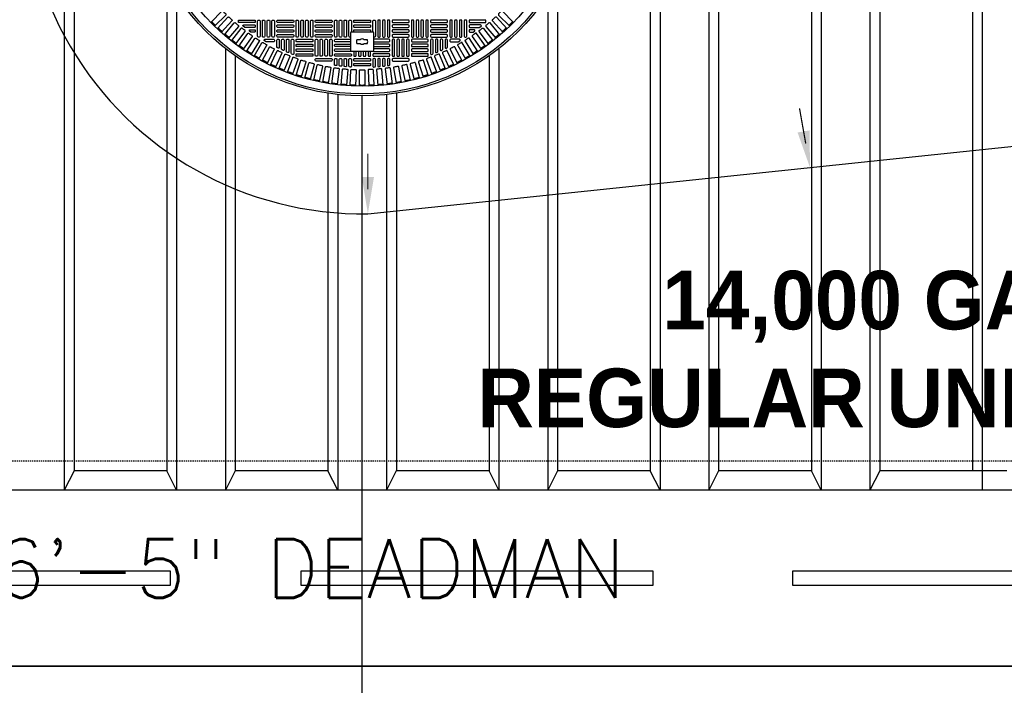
# Model space of a CAD drawing. Extents: x -169 to 7270, y -140 to 2984.
# Tile 475 of 656: x 1486 to 1587, y 1396 to 1464. Entities that reach past the tile are written whole.
import ezdxf
from ezdxf.enums import TextEntityAlignment as Align

# ---------------------------------------------------------------- set-up
doc = ezdxf.new("R2010")
doc.units = 0
doc.header["$MEASUREMENT"] = 0
doc.linetypes.add('HIDDEN3', pattern=[0.1875, 0.125, -0.0625])
doc.layers.add('FREEZE-LINES', color=8, linetype='CONTINUOUS', plot=False)
for name, color, linetype in [('PIPING-PRODUCT-REGULAR', 4, 'CONTINUOUS'), ('TANK-ANCHOR', 4, 'CONTINUOUS'), ('TANK-DESCRIPTION', 3, 'CONTINUOUS'), ('TANK-MANHOLE-COVER-40', 2, 'CONTINUOUS'), ('TANK-MANHOLE-COVER-HATCH-40', 252, 'CONTINUOUS'), ('TANK-SLOPE', 3, 'CONTINUOUS'), ('TANK-UST', 5, 'CONTINUOUS'), ('TANK-UST-RIB', 7, 'CONTINUOUS'), ('TEXT', 3, 'CONTINUOUS')]:
    doc.layers.add(name, color=color, linetype=linetype)
doc.styles.add('BOLD', font='bold', dxfattribs={"height": 7.2})
doc.styles.add('SIMPLEX', font='simplex')

msp = doc.modelspace()

# ---------------------------------------------------------------- linework, layer by layer
at = {"layer": 'FREEZE-LINES', "linetype": 'Continuous'}
msp.add_line((2220, 1398.01839), (1176, 1398.01839), dxfattribs=at)
at = {"layer": 'PIPING-PRODUCT-REGULAR'}
msp.add_line((1521.23682, 1339.65741), (1521.25, 1456.38014), dxfattribs=at)
at = {"layer": 'TANK-ANCHOR'}
for points in [[(1607.35585, 1416.01839), (1410, 1416.01839), (1410, 1398.01839), (1607.35585, 1398.01839)], [(1590, 1398.01839), (1410, 1398.01839), (1410, 1380.01839), (1590, 1380.01839)]]:
    msp.add_lwpolyline(points, close=True, dxfattribs=at)
at = {"layer": 'TANK-ANCHOR', "color": 7}
for points in [[(1465.57617, 1406.26839), (1465.57617, 1407.76839), (1501.57617, 1407.76839), (1501.57617, 1406.26839)], [(1515.01299, 1406.26839), (1515.01299, 1407.76839), (1551.01299, 1407.76839), (1551.01299, 1406.26839)], [(1565.35585, 1406.26839), (1565.35585, 1407.76839), (1601.35585, 1407.76839), (1601.35585, 1406.26839)]]:
    msp.add_lwpolyline(points, close=True, dxfattribs=at)
at = {"layer": 'TANK-MANHOLE-COVER-40', "color": 2, "linetype": 'Continuous', "flags": 128}
for points in [[(1522.33288, 1460.94829, 0.414213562), (1522.4313, 1461.04672), (1522.4313, 1462.81837, 0.414213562), (1522.33288, 1462.9168), (1520.16752, 1462.9168, 0.414213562), (1520.0691, 1462.81837), (1520.0691, 1461.04672, 0.414213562), (1520.16752, 1460.94829)], [(1520.70752, 1462.10971, 0.159100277), (1520.70752, 1461.75538), (1521.0391, 1461.75538, 0.466252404), (1521.4613, 1461.75538), (1521.79288, 1461.75538, 0.159100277), (1521.79288, 1462.10971), (1521.4613, 1462.10971, 0.466252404), (1521.0391, 1462.10971)]]:
    msp.add_lwpolyline(points, format="xyb", close=True, dxfattribs=at)
at = {"layer": 'TANK-MANHOLE-COVER-40', "color": 4, "linetype": 'Continuous'}
msp.add_circle((1521.2502, 1479.01916), 22.63902, dxfattribs=at)
at = {"layer": 'TANK-MANHOLE-COVER-40', "color": 1, "linetype": 'Continuous'}
msp.add_circle((1521.2502, 1479.01916), 22.44094, dxfattribs=at)
at = {"layer": 'TANK-MANHOLE-COVER-40', "color": 2, "linetype": 'Continuous'}
msp.add_circle((1521.2502, 1479.01916), 21.65354, dxfattribs=at)
at = {"layer": 'TANK-MANHOLE-COVER-HATCH-40', "linetype": 'Continuous'}
for points in [[(1506.99794, 1465.04419, 0.004911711), (1507.27523, 1464.7669, -0.417093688), (1507.27578, 1464.655), (1506.16154, 1463.54076), (1505.7718, 1463.9305), (1506.88604, 1465.04474, -0.417093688), (1506.99794, 1465.04419)], [(1535.50246, 1465.04419, -0.004911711), (1535.22517, 1464.7669, 0.417093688), (1535.22462, 1464.655), (1536.33886, 1463.54076), (1536.7286, 1463.9305), (1535.61436, 1465.04474, 0.417093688), (1535.50246, 1465.04419)], [(1520.0691, 1462.40499), (1520.0691, 1462.40499), (1519.97067, 1462.40499, -0.414213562), (1519.89193, 1462.48373), (1519.89193, 1462.48373), (1519.89193, 1464.05853, -0.414213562), (1519.97067, 1464.13727), (1519.97067, 1464.13727), (1520.0691, 1464.13727, -0.414213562), (1520.14784, 1464.05853), (1520.14784, 1464.05853), (1520.14784, 1462.91472)], [(1522.35256, 1462.91472), (1522.35256, 1464.05853), (1522.35256, 1464.05853, -0.414213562), (1522.4313, 1464.13727), (1522.52973, 1464.13727), (1522.52973, 1464.13727, -0.414213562), (1522.60847, 1464.05853), (1522.60847, 1462.48373), (1522.60847, 1462.48373, -0.414213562), (1522.52973, 1462.40499), (1522.4313, 1462.40499), (1522.4313, 1462.40499)], [(1508.27017, 1463.8552, 0.004911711), (1508.57058, 1463.60313, -0.417093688), (1508.58088, 1463.49171), (1507.56799, 1462.2846), (1507.14576, 1462.63889), (1508.15865, 1463.846, -0.417093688), (1508.27017, 1463.8552)], [(1508.94397, 1463.30346, 0.417093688), (1508.83295, 1463.28939), (1507.87368, 1462.03925), (1508.31097, 1461.70371), (1509.27023, 1462.95386, 0.417093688), (1509.25508, 1463.06473, -0.004911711), (1508.94397, 1463.30346)], [(1509.24592, 1463.38924, -0.168192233), (1509.19724, 1463.40609), (1509.07211, 1463.50452, -0.712046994), (1509.1208, 1463.64514), (1510.22658, 1463.64514), (1510.22658, 1463.64514, -0.414213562), (1510.30532, 1463.5664), (1510.30532, 1463.46798), (1510.30532, 1463.46798, -0.414213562), (1510.22658, 1463.38924), (1509.21866, 1463.38924)], [(1509.91202, 1462.89711, -0.157549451), (1509.86594, 1462.912), (1509.72954, 1463.01042, -0.727787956), (1509.77562, 1463.15302), (1510.22658, 1463.15302), (1510.22658, 1463.15302, -0.414213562), (1510.30532, 1463.07428), (1510.30532, 1462.97585), (1510.30532, 1462.97585, -0.414213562), (1510.22658, 1462.89711), (1509.88658, 1462.89711)], [(1520.41072, 1462.9168, -0.215250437), (1520.38406, 1462.97585), (1520.38406, 1463.07428, -0.414213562), (1520.4628, 1463.15302), (1522.0376, 1463.15302, -0.414213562), (1522.11634, 1463.07428), (1522.11634, 1462.97585, -0.215250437), (1522.08968, 1462.9168)], [(1533.25448, 1463.38924, 0.168192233), (1533.30316, 1463.40609), (1533.42828, 1463.50452, 0.712046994), (1533.3796, 1463.64514), (1532.27382, 1463.64514), (1532.27382, 1463.64514, 0.414213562), (1532.19508, 1463.5664), (1532.19508, 1463.46798), (1532.19508, 1463.46798, 0.414213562), (1532.27382, 1463.38924), (1533.28174, 1463.38924)], [(1532.58838, 1462.89711, 0.157549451), (1532.63445, 1462.912), (1532.77086, 1463.01042, 0.727787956), (1532.72478, 1463.15302), (1532.27382, 1463.15302), (1532.27382, 1463.15302, 0.414213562), (1532.19508, 1463.07428), (1532.19508, 1462.97585), (1532.19508, 1462.97585, 0.414213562), (1532.27382, 1462.89711), (1532.61382, 1462.89711)], [(1533.55643, 1463.30346, -0.417093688), (1533.66745, 1463.28939), (1534.62672, 1462.03925), (1534.18943, 1461.70371), (1533.23017, 1462.95386, -0.417093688), (1533.24532, 1463.06473, 0.004911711), (1533.55643, 1463.30346)], [(1534.23023, 1463.8552, -0.004911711), (1533.92982, 1463.60313, 0.417093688), (1533.91952, 1463.49171), (1534.93241, 1462.2846), (1535.35464, 1462.63889), (1534.34175, 1463.846, 0.417093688), (1534.23023, 1463.8552)], [(1509.64119, 1462.78162, 0.004911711), (1509.96242, 1462.55669, -0.417093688), (1509.98239, 1462.44659), (1509.07857, 1461.15579), (1508.62707, 1461.47194), (1509.53089, 1462.76273, -0.417093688), (1509.64119, 1462.78162)], [(1510.36051, 1462.2907, 0.004911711), (1510.69125, 1462.08, -0.417093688), (1510.716, 1461.97087), (1509.86934, 1460.64188), (1509.40448, 1460.93803), (1510.25114, 1462.26702, -0.417093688), (1510.36051, 1462.2907)], [(1511.45201, 1461.91286, -0.134263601), (1511.41195, 1461.92382), (1511.24544, 1462.02224, -0.763258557), (1511.28551, 1462.16877), (1512.19508, 1462.16877), (1512.19508, 1462.16877, -0.414213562), (1512.27382, 1462.09003), (1512.27382, 1461.9916), (1512.27382, 1461.9916, -0.414213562), (1512.19508, 1461.91286), (1511.43048, 1461.91286)], [(1520.0691, 1461.91286), (1518.49429, 1461.91286, -0.414213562), (1518.41555, 1461.9916), (1518.41555, 1462.09003, -0.414213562), (1518.49429, 1462.16877), (1520.0691, 1462.16877)], [(1522.4313, 1461.91286), (1524.0061, 1461.91286, 0.414213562), (1524.08485, 1461.9916), (1524.08485, 1462.09003, 0.414213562), (1524.0061, 1462.16877), (1522.4313, 1462.16877)], [(1531.04839, 1461.91286, 0.134263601), (1531.08845, 1461.92382), (1531.25496, 1462.02224, 0.763258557), (1531.21489, 1462.16877), (1530.30532, 1462.16877), (1530.30532, 1462.16877, 0.414213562), (1530.22658, 1462.09003), (1530.22658, 1461.9916), (1530.22658, 1461.9916, 0.414213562), (1530.30532, 1461.91286), (1531.06992, 1461.91286)], [(1532.13989, 1462.2907, -0.004911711), (1531.80915, 1462.08, 0.417093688), (1531.78439, 1461.97087), (1532.63106, 1460.64188), (1533.09592, 1460.93803), (1532.24926, 1462.26702, 0.417093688), (1532.13989, 1462.2907)], [(1532.85921, 1462.78162, -0.004911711), (1532.53798, 1462.55669, 0.417093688), (1532.518, 1462.44659), (1533.42183, 1461.15579), (1533.87333, 1461.47194), (1532.96951, 1462.76273, 0.417093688), (1532.85921, 1462.78162)], [(1511.10056, 1461.83162, 0.004911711), (1511.44017, 1461.63554, -0.417093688), (1511.46967, 1461.5276), (1510.68178, 1460.16294), (1510.20444, 1460.43853), (1510.99233, 1461.80319, -0.417093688), (1511.10056, 1461.83162)], [(1511.85993, 1461.40526, 0.004911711), (1512.20777, 1461.22418, -0.417093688), (1512.24195, 1461.11763), (1511.51434, 1459.7199), (1511.02543, 1459.97441), (1511.75304, 1461.37213, -0.417093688), (1511.85993, 1461.40526)], [(1512.63717, 1461.01242, 0.004911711), (1512.99259, 1460.84669, -0.417093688), (1513.03137, 1460.74173), (1512.36542, 1459.3136), (1511.86589, 1459.54654), (1512.53183, 1460.97467, -0.417093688), (1512.63717, 1461.01242)], [(1520.0691, 1461.42073), (1518.49429, 1461.42073, -0.414213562), (1518.41555, 1461.49947), (1518.41555, 1461.5979, -0.414213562), (1518.49429, 1461.67664), (1520.0691, 1461.67664)], [(1520.12892, 1460.95615, -0.219128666), (1520.0691, 1460.92861), (1518.49429, 1460.92861), (1518.49429, 1460.92861, -0.414213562), (1518.41555, 1461.00735), (1518.41555, 1461.10577), (1518.41555, 1461.10577, -0.414213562), (1518.49429, 1461.18451), (1520.0691, 1461.18451), (1520.0691, 1461.18451)], [(1522.37148, 1460.95615, 0.219128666), (1522.4313, 1460.92861), (1524.0061, 1460.92861), (1524.0061, 1460.92861, 0.414213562), (1524.08485, 1461.00735), (1524.08485, 1461.10577), (1524.08485, 1461.10577, 0.414213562), (1524.0061, 1461.18451), (1522.4313, 1461.18451), (1522.4313, 1461.18451)], [(1522.4313, 1461.42073), (1524.0061, 1461.42073, 0.414213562), (1524.08485, 1461.49947), (1524.08485, 1461.5979, 0.414213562), (1524.0061, 1461.67664), (1522.4313, 1461.67664)], [(1529.86323, 1461.01242, -0.004911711), (1529.50781, 1460.84669, 0.417093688), (1529.46902, 1460.74173), (1530.13497, 1459.3136), (1530.63451, 1459.54654), (1529.96856, 1460.97467, 0.417093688), (1529.86323, 1461.01242)], [(1530.64047, 1461.40526, -0.004911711), (1530.29263, 1461.22418, 0.417093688), (1530.25845, 1461.11763), (1530.98606, 1459.7199), (1531.47497, 1459.97441), (1530.74736, 1461.37213, 0.417093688), (1530.64047, 1461.40526)], [(1531.39984, 1461.83162, -0.004911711), (1531.06023, 1461.63554, 0.417093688), (1531.03073, 1461.5276), (1531.81862, 1460.16294), (1532.29595, 1460.43853), (1531.50807, 1461.80319, 0.417093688), (1531.39984, 1461.83162)], [(1513.43081, 1460.65387, 0.004911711), (1513.79312, 1460.5038, -0.417093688), (1513.83645, 1460.40062), (1513.23343, 1458.9448), (1512.7242, 1459.15573), (1513.32722, 1460.61155, -0.417093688), (1513.43081, 1460.65387)], [(1514.23934, 1460.33027, 0.004911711), (1514.60784, 1460.19615, -0.417093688), (1514.65563, 1460.09496), (1514.11669, 1458.61422), (1513.59875, 1458.80274), (1514.13769, 1460.28348, -0.417093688), (1514.23934, 1460.33027)], [(1515.06121, 1460.04225, 0.004911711), (1515.43521, 1459.92433, -0.417093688), (1515.48737, 1459.82532), (1515.01353, 1458.32248), (1514.48786, 1458.48823), (1514.9617, 1459.99107, -0.417093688), (1515.06121, 1460.04225)], [(1520.38406, 1460.94829), (1520.38406, 1460.51522, 0.414213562), (1520.4628, 1460.43648), (1520.56122, 1460.43648, 0.414213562), (1520.63996, 1460.51522), (1520.63996, 1460.94829)], [(1520.87618, 1460.94829), (1520.87618, 1460.51522, 0.414213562), (1520.95492, 1460.43648), (1521.05335, 1460.43648, 0.414213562), (1521.13209, 1460.51522), (1521.13209, 1460.94829)], [(1521.36831, 1460.94829), (1521.36831, 1460.51522, 0.414213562), (1521.44705, 1460.43648), (1521.54547, 1460.43648, 0.414213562), (1521.62422, 1460.51522), (1521.62422, 1460.94829)], [(1521.86044, 1460.94829), (1521.86044, 1460.51522, 0.414213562), (1521.93918, 1460.43648), (1522.0376, 1460.43648, 0.414213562), (1522.11634, 1460.51522), (1522.11634, 1460.94829)], [(1527.43919, 1460.04225, -0.004911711), (1527.06519, 1459.92433, 0.417093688), (1527.01303, 1459.82532), (1527.48687, 1458.32248), (1528.01254, 1458.48823), (1527.5387, 1459.99107, 0.417093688), (1527.43919, 1460.04225)], [(1528.26106, 1460.33027, -0.004911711), (1527.89256, 1460.19615, 0.417093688), (1527.84477, 1460.09496), (1528.38371, 1458.61422), (1528.90165, 1458.80274), (1528.36271, 1460.28348, 0.417093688), (1528.26106, 1460.33027)], [(1529.06958, 1460.65387, -0.004911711), (1528.70728, 1460.5038, 0.417093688), (1528.66395, 1460.40062), (1529.26697, 1458.9448), (1529.7762, 1459.15573), (1529.17318, 1460.61155, 0.417093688), (1529.06958, 1460.65387)], [(1515.89486, 1459.79035, 0.004911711), (1516.27365, 1459.68885, -0.417093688), (1516.33008, 1459.59222), (1515.92224, 1458.07014), (1515.38984, 1458.2128), (1515.79768, 1459.73488, -0.417093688), (1515.89486, 1459.79035)], [(1516.73871, 1459.57506, 0.004911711), (1517.12157, 1459.49018, -0.417093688), (1517.18215, 1459.3961), (1516.84109, 1457.85768), (1516.30298, 1457.97698), (1516.64404, 1459.5154, -0.417093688), (1516.73871, 1459.57506)], [(1517.59114, 1459.39677, 0.004911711), (1517.97734, 1459.32868, -0.417093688), (1518.04197, 1459.23733), (1517.76834, 1457.6855), (1517.22553, 1457.78121), (1517.49916, 1459.33304, -0.417093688), (1517.59114, 1459.39677)], [(1518.45054, 1459.25584, 0.004911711), (1518.83934, 1459.20466, -0.417093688), (1518.9079, 1459.11622), (1518.70222, 1457.55393), (1518.15575, 1457.62587), (1518.36143, 1459.18816, -0.417093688), (1518.45054, 1459.25584)], [(1519.31527, 1459.15253, 0.004911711), (1519.70593, 1459.11836, -0.417093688), (1519.77828, 1459.03299), (1519.64094, 1457.46322), (1519.09186, 1457.51125), (1519.2292, 1459.08103, -0.417093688), (1519.31527, 1459.15253)], [(1520.18368, 1459.08704, 0.004911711), (1520.57546, 1459.06994, -0.417093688), (1520.65146, 1458.98781), (1520.58273, 1457.41354), (1520.03207, 1457.43758), (1520.10081, 1459.01185, -0.417093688), (1520.18368, 1459.08704)], [(1521.05412, 1459.05949, 0.004911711), (1521.44628, 1459.05949, -0.417093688), (1521.52579, 1458.98076), (1521.52579, 1457.40499), (1520.97461, 1457.40499), (1520.97461, 1458.98076, -0.417093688), (1521.05412, 1459.05949)], [(1522.31672, 1459.08704, -0.004911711), (1521.92494, 1459.06994, 0.417093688), (1521.84893, 1458.98781), (1521.91767, 1457.41354), (1522.46832, 1457.43758), (1522.39959, 1459.01185, 0.417093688), (1522.31672, 1459.08704)], [(1523.18513, 1459.15253, -0.004911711), (1522.79447, 1459.11836, 0.417093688), (1522.72212, 1459.03299), (1522.85946, 1457.46322), (1523.40854, 1457.51125), (1523.2712, 1459.08103, 0.417093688), (1523.18513, 1459.15253)], [(1524.04986, 1459.25584, -0.004911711), (1523.66106, 1459.20466, 0.417093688), (1523.5925, 1459.11622), (1523.79818, 1457.55393), (1524.34465, 1457.62587), (1524.13897, 1459.18816, 0.417093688), (1524.04986, 1459.25584)], [(1524.90926, 1459.39677, -0.004911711), (1524.52306, 1459.32868, 0.417093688), (1524.45843, 1459.23733), (1524.73206, 1457.6855), (1525.27486, 1457.78121), (1525.00124, 1459.33304, 0.417093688), (1524.90926, 1459.39677)], [(1525.76169, 1459.57506, -0.004911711), (1525.37883, 1459.49018, 0.417093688), (1525.31825, 1459.3961), (1525.6593, 1457.85768), (1526.19742, 1457.97698), (1525.85636, 1459.5154, 0.417093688), (1525.76169, 1459.57506)], [(1526.60554, 1459.79035, -0.004911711), (1526.22675, 1459.68885, 0.417093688), (1526.17032, 1459.59222), (1526.57816, 1458.07014), (1527.11056, 1458.2128), (1526.70272, 1459.73488, 0.417093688), (1526.60554, 1459.79035)]]:
    msp.add_lwpolyline(points, format="xyb", dxfattribs=at)
for points in [[(1507.91564, 1464.05911), (1506.85106, 1462.89733), (1506.44469, 1463.26971), (1507.50926, 1464.43149, -0.417093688), (1507.62108, 1464.43582, 0.004911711), (1507.91021, 1464.17088, -0.417093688)], [(1510.30532, 1463.9601, -0.414213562), (1510.22658, 1463.88136), (1508.65177, 1463.88136, -0.414213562), (1508.57303, 1463.9601), (1508.57303, 1464.05853, -0.414213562), (1508.65177, 1464.13727), (1510.22658, 1464.13727, -0.414213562), (1510.30532, 1464.05853)], [(1522.11634, 1463.9601, -0.414213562), (1522.0376, 1463.88136), (1520.4628, 1463.88136, -0.414213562), (1520.38406, 1463.9601), (1520.38406, 1464.05853, -0.414213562), (1520.4628, 1464.13727), (1522.0376, 1464.13727, -0.414213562), (1522.11634, 1464.05853)], [(1532.19508, 1463.9601, 0.414213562), (1532.27382, 1463.88136), (1533.84862, 1463.88136, 0.414213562), (1533.92736, 1463.9601), (1533.92736, 1464.05853, 0.414213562), (1533.84862, 1464.13727), (1532.27382, 1464.13727, 0.414213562), (1532.19508, 1464.05853)], [(1534.58476, 1464.05911), (1535.64934, 1462.89733), (1536.05571, 1463.26971), (1534.99114, 1464.43149, 0.417093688), (1534.87932, 1464.43582, -0.004911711), (1534.59019, 1464.17088, 0.417093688)], [(1522.11634, 1463.46798, -0.414213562), (1522.0376, 1463.38924), (1520.4628, 1463.38924, -0.414213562), (1520.38406, 1463.46798), (1520.38406, 1463.5664, -0.414213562), (1520.4628, 1463.64514), (1522.0376, 1463.64514, -0.414213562), (1522.11634, 1463.5664)], [(1512.51004, 1461.38237), (1512.51004, 1462.09003), (1512.51004, 1462.09003, -0.414213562), (1512.58878, 1462.16877), (1512.68721, 1462.16877), (1512.68721, 1462.16877, -0.414213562), (1512.76595, 1462.09003), (1512.76595, 1461.32554, -0.577350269), (1512.64784, 1461.25735), (1512.54941, 1461.31418, -0.267949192)], [(1513.00217, 1461.1529), (1513.00217, 1462.09003), (1513.00217, 1462.09003, -0.414213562), (1513.08091, 1462.16877), (1513.17933, 1462.16877), (1513.17933, 1462.16877, -0.414213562), (1513.25807, 1462.09003), (1513.25807, 1461.10843, -0.544713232), (1513.14692, 1461.03667), (1513.04849, 1461.08114, -0.294738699)], [(1513.49429, 1460.93597), (1513.49429, 1462.09003), (1513.49429, 1462.09003, -0.414213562), (1513.57303, 1462.16877), (1513.67146, 1462.16877), (1513.67146, 1462.16877, -0.414213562), (1513.7502, 1462.09003), (1513.7502, 1460.89469, -0.535923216), (1513.64101, 1460.82208), (1513.54258, 1460.86336, -0.302148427)], [(1513.98642, 1460.73486), (1513.98642, 1462.09003), (1513.98642, 1462.09003, -0.414213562), (1514.06516, 1462.16877), (1514.16359, 1462.16877), (1514.16359, 1462.16877, -0.414213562), (1514.24233, 1462.09003), (1514.24233, 1460.69666, -0.52729524), (1514.1351, 1460.62325), (1514.03667, 1460.66145, -0.309504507)], [(1528.51398, 1460.73486), (1528.51398, 1462.09003), (1528.51398, 1462.09003, 0.414213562), (1528.43524, 1462.16877), (1528.33681, 1462.16877), (1528.33681, 1462.16877, 0.414213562), (1528.25807, 1462.09003), (1528.25807, 1460.69666, 0.52729524), (1528.3653, 1460.62325), (1528.46373, 1460.66145, 0.309504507)], [(1529.0061, 1460.93597), (1529.0061, 1462.09003), (1529.0061, 1462.09003, 0.414213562), (1528.92736, 1462.16877), (1528.82894, 1462.16877), (1528.82894, 1462.16877, 0.414213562), (1528.7502, 1462.09003), (1528.7502, 1460.89469, 0.535923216), (1528.85939, 1460.82208), (1528.95782, 1460.86336, 0.302148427)], [(1529.49823, 1461.1529), (1529.49823, 1462.09003), (1529.49823, 1462.09003, 0.414213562), (1529.41949, 1462.16877), (1529.32107, 1462.16877), (1529.32107, 1462.16877, 0.414213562), (1529.24233, 1462.09003), (1529.24233, 1461.10843, 0.544713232), (1529.35348, 1461.03667), (1529.45191, 1461.08114, 0.294738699)], [(1529.99036, 1461.38237), (1529.99036, 1462.09003), (1529.99036, 1462.09003, 0.414213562), (1529.91162, 1462.16877), (1529.81319, 1462.16877), (1529.81319, 1462.16877, 0.414213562), (1529.73445, 1462.09003), (1529.73445, 1461.32554, 0.577350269), (1529.85256, 1461.25735), (1529.95099, 1461.31418, 0.267949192)], [(1518.17933, 1460.0231, -0.414213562), (1518.10059, 1459.94436), (1516.52579, 1459.94436, -0.414213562), (1516.44705, 1460.0231), (1516.44705, 1460.12152, -0.414213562), (1516.52579, 1460.20026), (1518.10059, 1460.20026, -0.414213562), (1518.17933, 1460.12152)], [(1518.41555, 1459.56808), (1518.41555, 1460.12152), (1518.41555, 1460.12152, -0.414213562), (1518.49429, 1460.20026), (1518.59272, 1460.20026), (1518.59272, 1460.20026, -0.414213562), (1518.67146, 1460.12152), (1518.67146, 1459.55445, -0.45513358), (1518.58191, 1459.47645), (1518.48349, 1459.49009, -0.374444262)], [(1518.90768, 1459.50469), (1518.90768, 1460.12152), (1518.90768, 1460.12152, -0.414213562), (1518.98642, 1460.20026), (1519.08485, 1460.20026), (1519.08485, 1460.20026, -0.414213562), (1519.16359, 1460.12152), (1519.16359, 1459.49357, -0.447565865), (1519.076, 1459.41533), (1518.97758, 1459.42645, -0.381629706)], [(1519.39981, 1459.45388), (1519.39981, 1460.12152), (1519.39981, 1460.12152, -0.414213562), (1519.47855, 1460.20026), (1519.57697, 1460.20026), (1519.57697, 1460.20026, -0.414213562), (1519.65571, 1460.12152), (1519.65571, 1459.44525, -0.440061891), (1519.57009, 1459.36681), (1519.47167, 1459.37544, -0.388829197)], [(1519.89193, 1459.41554), (1519.89193, 1460.12152), (1519.89193, 1460.12152, -0.414213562), (1519.97067, 1460.20026), (1520.0691, 1460.20026), (1520.0691, 1460.20026, -0.414213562), (1520.14784, 1460.12152), (1520.14784, 1459.40939, -0.432615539), (1520.06419, 1459.33081), (1519.96576, 1459.33696, -0.39604796)], [(1522.11634, 1460.0231, -0.414213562), (1522.0376, 1459.94436), (1520.4628, 1459.94436, -0.414213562), (1520.38406, 1460.0231), (1520.38406, 1460.12152, -0.414213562), (1520.4628, 1460.20026), (1522.0376, 1460.20026, -0.414213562), (1522.11634, 1460.12152)], [(1522.60847, 1459.41554), (1522.60847, 1460.12152), (1522.60847, 1460.12152, 0.414213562), (1522.52973, 1460.20026), (1522.4313, 1460.20026), (1522.4313, 1460.20026, 0.414213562), (1522.35256, 1460.12152), (1522.35256, 1459.40939, 0.432615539), (1522.43621, 1459.33081), (1522.53464, 1459.33696, 0.39604796)], [(1523.10059, 1459.45388), (1523.10059, 1460.12152), (1523.10059, 1460.12152, 0.414213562), (1523.02185, 1460.20026), (1522.92343, 1460.20026), (1522.92343, 1460.20026, 0.414213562), (1522.84469, 1460.12152), (1522.84469, 1459.44525, 0.440061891), (1522.9303, 1459.36681), (1523.02873, 1459.37544, 0.388829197)], [(1523.59272, 1459.50469), (1523.59272, 1460.12152), (1523.59272, 1460.12152, 0.414213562), (1523.51398, 1460.20026), (1523.41555, 1460.20026), (1523.41555, 1460.20026, 0.414213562), (1523.33681, 1460.12152), (1523.33681, 1459.49357, 0.447565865), (1523.42439, 1459.41533), (1523.52282, 1459.42645, 0.381629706)], [(1524.08485, 1459.56808), (1524.08485, 1460.12152), (1524.08485, 1460.12152, 0.414213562), (1524.0061, 1460.20026), (1523.90768, 1460.20026), (1523.90768, 1460.20026, 0.414213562), (1523.82894, 1460.12152), (1523.82894, 1459.55445, 0.45513358), (1523.91849, 1459.47645), (1524.01691, 1459.49009, 0.374444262)], [(1524.32107, 1460.0231, 0.414213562), (1524.39981, 1459.94436), (1525.97461, 1459.94436, 0.414213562), (1526.05335, 1460.0231), (1526.05335, 1460.12152, 0.414213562), (1525.97461, 1460.20026), (1524.39981, 1460.20026, 0.414213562), (1524.32107, 1460.12152)], [(1522.11634, 1459.53097, -0.414213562), (1522.0376, 1459.45223), (1520.4628, 1459.45223, -0.414213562), (1520.38406, 1459.53097), (1520.38406, 1459.6294, -0.414213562), (1520.4628, 1459.70814), (1522.0376, 1459.70814, -0.414213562), (1522.11634, 1459.6294)]]:
    msp.add_lwpolyline(points, format="xyb", close=True, dxfattribs=at)
at = {"layer": 'TANK-MANHOLE-COVER-HATCH-40', "linetype": 'Continuous', "flags": 128}
for points in [[(1510.7187, 1464.13727, -0.414213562), (1510.79744, 1464.05853), (1510.79744, 1462.48373, -0.414213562), (1510.7187, 1462.40499), (1510.62028, 1462.40499, -0.414213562), (1510.54154, 1462.48373), (1510.54154, 1464.05853, -0.414213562), (1510.62028, 1464.13727)], [(1511.21083, 1464.13727, -0.414213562), (1511.28957, 1464.05853), (1511.28957, 1462.48373, -0.414213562), (1511.21083, 1462.40499), (1511.1124, 1462.40499, -0.414213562), (1511.03366, 1462.48373), (1511.03366, 1464.05853, -0.414213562), (1511.1124, 1464.13727)], [(1511.70296, 1464.13727, -0.414213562), (1511.7817, 1464.05853), (1511.7817, 1462.48373, -0.414213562), (1511.70296, 1462.40499), (1511.60453, 1462.40499, -0.414213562), (1511.52579, 1462.48373), (1511.52579, 1464.05853, -0.414213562), (1511.60453, 1464.13727)], [(1512.19508, 1464.13727, -0.414213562), (1512.27382, 1464.05853), (1512.27382, 1462.48373, -0.414213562), (1512.19508, 1462.40499), (1512.09666, 1462.40499, -0.414213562), (1512.01792, 1462.48373), (1512.01792, 1464.05853, -0.414213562), (1512.09666, 1464.13727)], [(1514.24233, 1463.9601, -0.414213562), (1514.16359, 1463.88136), (1512.58878, 1463.88136, -0.414213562), (1512.51004, 1463.9601), (1512.51004, 1464.05853, -0.414213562), (1512.58878, 1464.13727), (1514.16359, 1464.13727, -0.414213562), (1514.24233, 1464.05853)], [(1514.65571, 1464.13727, -0.414213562), (1514.73445, 1464.05853), (1514.73445, 1462.48373, -0.414213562), (1514.65571, 1462.40499), (1514.55729, 1462.40499, -0.414213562), (1514.47855, 1462.48373), (1514.47855, 1464.05853, -0.414213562), (1514.55729, 1464.13727)], [(1515.14784, 1464.13727, -0.414213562), (1515.22658, 1464.05853), (1515.22658, 1462.48373, -0.414213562), (1515.14784, 1462.40499), (1515.04941, 1462.40499, -0.414213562), (1514.97067, 1462.48373), (1514.97067, 1464.05853, -0.414213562), (1515.04941, 1464.13727)], [(1515.63996, 1464.13727, -0.414213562), (1515.7187, 1464.05853), (1515.7187, 1462.48373, -0.414213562), (1515.63996, 1462.40499), (1515.54154, 1462.40499, -0.414213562), (1515.4628, 1462.48373), (1515.4628, 1464.05853, -0.414213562), (1515.54154, 1464.13727)], [(1516.13209, 1464.13727, -0.414213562), (1516.21083, 1464.05853), (1516.21083, 1462.48373, -0.414213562), (1516.13209, 1462.40499), (1516.03366, 1462.40499, -0.414213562), (1515.95492, 1462.48373), (1515.95492, 1464.05853, -0.414213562), (1516.03366, 1464.13727)], [(1518.17933, 1463.9601, -0.414213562), (1518.10059, 1463.88136), (1516.52579, 1463.88136, -0.414213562), (1516.44705, 1463.9601), (1516.44705, 1464.05853, -0.414213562), (1516.52579, 1464.13727), (1518.10059, 1464.13727, -0.414213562), (1518.17933, 1464.05853)], [(1518.59272, 1464.13727, -0.414213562), (1518.67146, 1464.05853), (1518.67146, 1462.48373, -0.414213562), (1518.59272, 1462.40499), (1518.49429, 1462.40499, -0.414213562), (1518.41555, 1462.48373), (1518.41555, 1464.05853, -0.414213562), (1518.49429, 1464.13727)], [(1519.08485, 1464.13727, -0.414213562), (1519.16359, 1464.05853), (1519.16359, 1462.48373, -0.414213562), (1519.08485, 1462.40499), (1518.98642, 1462.40499, -0.414213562), (1518.90768, 1462.48373), (1518.90768, 1464.05853, -0.414213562), (1518.98642, 1464.13727)], [(1519.57697, 1464.13727, -0.414213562), (1519.65571, 1464.05853), (1519.65571, 1462.48373, -0.414213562), (1519.57697, 1462.40499), (1519.47855, 1462.40499, -0.414213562), (1519.39981, 1462.48373), (1519.39981, 1464.05853, -0.414213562), (1519.47855, 1464.13727)], [(1522.92343, 1464.13727, 0.414213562), (1522.84469, 1464.05853), (1522.84469, 1462.48373, 0.414213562), (1522.92343, 1462.40499), (1523.02185, 1462.40499, 0.414213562), (1523.10059, 1462.48373), (1523.10059, 1464.05853, 0.414213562), (1523.02185, 1464.13727)], [(1523.41555, 1464.13727, 0.414213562), (1523.33681, 1464.05853), (1523.33681, 1462.48373, 0.414213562), (1523.41555, 1462.40499), (1523.51398, 1462.40499, 0.414213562), (1523.59272, 1462.48373), (1523.59272, 1464.05853, 0.414213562), (1523.51398, 1464.13727)], [(1523.90768, 1464.13727, 0.414213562), (1523.82894, 1464.05853), (1523.82894, 1462.48373, 0.414213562), (1523.90768, 1462.40499), (1524.0061, 1462.40499, 0.414213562), (1524.08485, 1462.48373), (1524.08485, 1464.05853, 0.414213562), (1524.0061, 1464.13727)], [(1524.32107, 1463.9601, 0.414213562), (1524.39981, 1463.88136), (1525.97461, 1463.88136, 0.414213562), (1526.05335, 1463.9601), (1526.05335, 1464.05853, 0.414213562), (1525.97461, 1464.13727), (1524.39981, 1464.13727, 0.414213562), (1524.32107, 1464.05853)], [(1526.36831, 1464.13727, 0.414213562), (1526.28957, 1464.05853), (1526.28957, 1462.48373, 0.414213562), (1526.36831, 1462.40499), (1526.46673, 1462.40499, 0.414213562), (1526.54547, 1462.48373), (1526.54547, 1464.05853, 0.414213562), (1526.46673, 1464.13727)], [(1526.86044, 1464.13727, 0.414213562), (1526.7817, 1464.05853), (1526.7817, 1462.48373, 0.414213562), (1526.86044, 1462.40499), (1526.95886, 1462.40499, 0.414213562), (1527.0376, 1462.48373), (1527.0376, 1464.05853, 0.414213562), (1526.95886, 1464.13727)], [(1527.35256, 1464.13727, 0.414213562), (1527.27382, 1464.05853), (1527.27382, 1462.48373, 0.414213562), (1527.35256, 1462.40499), (1527.45099, 1462.40499, 0.414213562), (1527.52973, 1462.48373), (1527.52973, 1464.05853, 0.414213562), (1527.45099, 1464.13727)], [(1527.84469, 1464.13727, 0.414213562), (1527.76595, 1464.05853), (1527.76595, 1462.48373, 0.414213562), (1527.84469, 1462.40499), (1527.94311, 1462.40499, 0.414213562), (1528.02185, 1462.48373), (1528.02185, 1464.05853, 0.414213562), (1527.94311, 1464.13727)], [(1528.25807, 1463.9601, 0.414213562), (1528.33681, 1463.88136), (1529.91162, 1463.88136, 0.414213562), (1529.99036, 1463.9601), (1529.99036, 1464.05853, 0.414213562), (1529.91162, 1464.13727), (1528.33681, 1464.13727, 0.414213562), (1528.25807, 1464.05853)], [(1530.30532, 1464.13727, 0.414213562), (1530.22658, 1464.05853), (1530.22658, 1462.48373, 0.414213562), (1530.30532, 1462.40499), (1530.40374, 1462.40499, 0.414213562), (1530.48248, 1462.48373), (1530.48248, 1464.05853, 0.414213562), (1530.40374, 1464.13727)], [(1530.79744, 1464.13727, 0.414213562), (1530.7187, 1464.05853), (1530.7187, 1462.48373, 0.414213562), (1530.79744, 1462.40499), (1530.89587, 1462.40499, 0.414213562), (1530.97461, 1462.48373), (1530.97461, 1464.05853, 0.414213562), (1530.89587, 1464.13727)], [(1531.28957, 1464.13727, 0.414213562), (1531.21083, 1464.05853), (1531.21083, 1462.48373, 0.414213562), (1531.28957, 1462.40499), (1531.38799, 1462.40499, 0.414213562), (1531.46673, 1462.48373), (1531.46673, 1464.05853, 0.414213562), (1531.38799, 1464.13727)], [(1531.7817, 1464.13727, 0.414213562), (1531.70296, 1464.05853), (1531.70296, 1462.48373, 0.414213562), (1531.7817, 1462.40499), (1531.88012, 1462.40499, 0.414213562), (1531.95886, 1462.48373), (1531.95886, 1464.05853, 0.414213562), (1531.88012, 1464.13727)], [(1514.24233, 1463.46798, -0.414213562), (1514.16359, 1463.38924), (1512.58878, 1463.38924, -0.414213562), (1512.51004, 1463.46798), (1512.51004, 1463.5664, -0.414213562), (1512.58878, 1463.64514), (1514.16359, 1463.64514, -0.414213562), (1514.24233, 1463.5664)], [(1514.24233, 1462.97585, -0.414213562), (1514.16359, 1462.89711), (1512.58878, 1462.89711, -0.414213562), (1512.51004, 1462.97585), (1512.51004, 1463.07428, -0.414213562), (1512.58878, 1463.15302), (1514.16359, 1463.15302, -0.414213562), (1514.24233, 1463.07428)], [(1518.17933, 1463.46798, -0.414213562), (1518.10059, 1463.38924), (1516.52579, 1463.38924, -0.414213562), (1516.44705, 1463.46798), (1516.44705, 1463.5664, -0.414213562), (1516.52579, 1463.64514), (1518.10059, 1463.64514, -0.414213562), (1518.17933, 1463.5664)], [(1518.17933, 1462.97585, -0.414213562), (1518.10059, 1462.89711), (1516.52579, 1462.89711, -0.414213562), (1516.44705, 1462.97585), (1516.44705, 1463.07428, -0.414213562), (1516.52579, 1463.15302), (1518.10059, 1463.15302, -0.414213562), (1518.17933, 1463.07428)], [(1524.32107, 1463.46798, 0.414213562), (1524.39981, 1463.38924), (1525.97461, 1463.38924, 0.414213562), (1526.05335, 1463.46798), (1526.05335, 1463.5664, 0.414213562), (1525.97461, 1463.64514), (1524.39981, 1463.64514, 0.414213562), (1524.32107, 1463.5664)], [(1524.32107, 1462.97585, 0.414213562), (1524.39981, 1462.89711), (1525.97461, 1462.89711, 0.414213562), (1526.05335, 1462.97585), (1526.05335, 1463.07428, 0.414213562), (1525.97461, 1463.15302), (1524.39981, 1463.15302, 0.414213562), (1524.32107, 1463.07428)], [(1528.25807, 1463.46798, 0.414213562), (1528.33681, 1463.38924), (1529.91162, 1463.38924, 0.414213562), (1529.99036, 1463.46798), (1529.99036, 1463.5664, 0.414213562), (1529.91162, 1463.64514), (1528.33681, 1463.64514, 0.414213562), (1528.25807, 1463.5664)], [(1528.25807, 1462.97585, 0.414213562), (1528.33681, 1462.89711), (1529.91162, 1462.89711, 0.414213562), (1529.99036, 1462.97585), (1529.99036, 1463.07428, 0.414213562), (1529.91162, 1463.15302), (1528.33681, 1463.15302, 0.414213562), (1528.25807, 1463.07428)], [(1514.24233, 1462.48373, -0.414213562), (1514.16359, 1462.40499), (1512.58878, 1462.40499, -0.414213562), (1512.51004, 1462.48373), (1512.51004, 1462.58215, -0.414213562), (1512.58878, 1462.66089), (1514.16359, 1462.66089, -0.414213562), (1514.24233, 1462.58215)], [(1514.47855, 1462.09003, -0.414213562), (1514.55729, 1462.16877), (1516.13209, 1462.16877, -0.414213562), (1516.21083, 1462.09003), (1516.21083, 1461.9916, -0.414213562), (1516.13209, 1461.91286), (1514.55729, 1461.91286, -0.414213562), (1514.47855, 1461.9916)], [(1518.17933, 1462.48373, -0.414213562), (1518.10059, 1462.40499), (1516.52579, 1462.40499, -0.414213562), (1516.44705, 1462.48373), (1516.44705, 1462.58215, -0.414213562), (1516.52579, 1462.66089), (1518.10059, 1462.66089, -0.414213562), (1518.17933, 1462.58215)], [(1516.62422, 1462.16877, -0.414213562), (1516.70296, 1462.09003), (1516.70296, 1460.51522, -0.414213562), (1516.62422, 1460.43648), (1516.52579, 1460.43648, -0.414213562), (1516.44705, 1460.51522), (1516.44705, 1462.09003, -0.414213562), (1516.52579, 1462.16877)], [(1517.11634, 1462.16877, -0.414213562), (1517.19508, 1462.09003), (1517.19508, 1460.51522, -0.414213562), (1517.11634, 1460.43648), (1517.01792, 1460.43648, -0.414213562), (1516.93918, 1460.51522), (1516.93918, 1462.09003, -0.414213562), (1517.01792, 1462.16877)], [(1517.60847, 1462.16877, -0.414213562), (1517.68721, 1462.09003), (1517.68721, 1460.51522, -0.414213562), (1517.60847, 1460.43648), (1517.51004, 1460.43648, -0.414213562), (1517.4313, 1460.51522), (1517.4313, 1462.09003, -0.414213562), (1517.51004, 1462.16877)], [(1518.10059, 1462.16877, -0.414213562), (1518.17933, 1462.09003), (1518.17933, 1460.51522, -0.414213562), (1518.10059, 1460.43648), (1518.00217, 1460.43648, -0.414213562), (1517.92343, 1460.51522), (1517.92343, 1462.09003, -0.414213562), (1518.00217, 1462.16877)], [(1524.32107, 1462.48373, 0.414213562), (1524.39981, 1462.40499), (1525.97461, 1462.40499, 0.414213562), (1526.05335, 1462.48373), (1526.05335, 1462.58215, 0.414213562), (1525.97461, 1462.66089), (1524.39981, 1462.66089, 0.414213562), (1524.32107, 1462.58215)], [(1524.39981, 1462.16877, 0.414213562), (1524.32107, 1462.09003), (1524.32107, 1460.51522, 0.414213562), (1524.39981, 1460.43648), (1524.49823, 1460.43648, 0.414213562), (1524.57697, 1460.51522), (1524.57697, 1462.09003, 0.414213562), (1524.49823, 1462.16877)], [(1524.89193, 1462.16877, 0.414213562), (1524.81319, 1462.09003), (1524.81319, 1460.51522, 0.414213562), (1524.89193, 1460.43648), (1524.99036, 1460.43648, 0.414213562), (1525.0691, 1460.51522), (1525.0691, 1462.09003, 0.414213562), (1524.99036, 1462.16877)], [(1525.38406, 1462.16877, 0.414213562), (1525.30532, 1462.09003), (1525.30532, 1460.51522, 0.414213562), (1525.38406, 1460.43648), (1525.48248, 1460.43648, 0.414213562), (1525.56122, 1460.51522), (1525.56122, 1462.09003, 0.414213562), (1525.48248, 1462.16877)], [(1525.87618, 1462.16877, 0.414213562), (1525.79744, 1462.09003), (1525.79744, 1460.51522, 0.414213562), (1525.87618, 1460.43648), (1525.97461, 1460.43648, 0.414213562), (1526.05335, 1460.51522), (1526.05335, 1462.09003, 0.414213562), (1525.97461, 1462.16877)], [(1528.02185, 1462.09003, 0.414213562), (1527.94311, 1462.16877), (1526.36831, 1462.16877, 0.414213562), (1526.28957, 1462.09003), (1526.28957, 1461.9916, 0.414213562), (1526.36831, 1461.91286), (1527.94311, 1461.91286, 0.414213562), (1528.02185, 1461.9916)], [(1528.25807, 1462.48373, 0.414213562), (1528.33681, 1462.40499), (1529.91162, 1462.40499, 0.414213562), (1529.99036, 1462.48373), (1529.99036, 1462.58215, 0.414213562), (1529.91162, 1462.66089), (1528.33681, 1462.66089, 0.414213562), (1528.25807, 1462.58215)], [(1514.47855, 1461.5979, -0.414213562), (1514.55729, 1461.67664), (1516.13209, 1461.67664, -0.414213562), (1516.21083, 1461.5979), (1516.21083, 1461.49947, -0.414213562), (1516.13209, 1461.42073), (1514.55729, 1461.42073, -0.414213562), (1514.47855, 1461.49947)], [(1514.47855, 1461.10577, -0.414213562), (1514.55729, 1461.18451), (1516.13209, 1461.18451, -0.414213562), (1516.21083, 1461.10577), (1516.21083, 1461.00735, -0.414213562), (1516.13209, 1460.92861), (1514.55729, 1460.92861, -0.414213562), (1514.47855, 1461.00735)], [(1528.02185, 1461.5979, 0.414213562), (1527.94311, 1461.67664), (1526.36831, 1461.67664, 0.414213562), (1526.28957, 1461.5979), (1526.28957, 1461.49947, 0.414213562), (1526.36831, 1461.42073), (1527.94311, 1461.42073, 0.414213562), (1528.02185, 1461.49947)], [(1528.02185, 1461.10577, 0.414213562), (1527.94311, 1461.18451), (1526.36831, 1461.18451, 0.414213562), (1526.28957, 1461.10577), (1526.28957, 1461.00735, 0.414213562), (1526.36831, 1460.92861), (1527.94311, 1460.92861, 0.414213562), (1528.02185, 1461.00735)], [(1514.47855, 1460.61365, -0.414213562), (1514.55729, 1460.69239), (1516.13209, 1460.69239, -0.414213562), (1516.21083, 1460.61365), (1516.21083, 1460.51522, -0.414213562), (1516.13209, 1460.43648), (1514.55729, 1460.43648, -0.414213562), (1514.47855, 1460.51522)], [(1518.41555, 1460.61365, -0.414213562), (1518.49429, 1460.69239), (1520.0691, 1460.69239, -0.414213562), (1520.14784, 1460.61365), (1520.14784, 1460.51522, -0.414213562), (1520.0691, 1460.43648), (1518.49429, 1460.43648, -0.414213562), (1518.41555, 1460.51522)], [(1524.08485, 1460.61365, 0.414213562), (1524.0061, 1460.69239), (1522.4313, 1460.69239, 0.414213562), (1522.35256, 1460.61365), (1522.35256, 1460.51522, 0.414213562), (1522.4313, 1460.43648), (1524.0061, 1460.43648, 0.414213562), (1524.08485, 1460.51522)], [(1528.02185, 1460.61365, 0.414213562), (1527.94311, 1460.69239), (1526.36831, 1460.69239, 0.414213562), (1526.28957, 1460.61365), (1526.28957, 1460.51522, 0.414213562), (1526.36831, 1460.43648), (1527.94311, 1460.43648, 0.414213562), (1528.02185, 1460.51522)]]:
    msp.add_lwpolyline(points, format="xyb", close=True, dxfattribs=at)
at = {"layer": 'TANK-MANHOLE-COVER-HATCH-40', "linetype": 'Continuous'}
for start, end in [(224.2664263, 225.7335737), (314.2664263, 315.7335737), (226.7664263, 228.2335737), (311.7664263, 313.2335737), (229.2664263, 230.7335737), (231.7664263, 233.2335737), (306.7664263, 308.2335737), (309.2664263, 310.7335737), (234.2664263, 235.7335737), (236.7664263, 238.2335737), (301.7664263, 303.2335737), (304.2664263, 305.7335737), (239.2664263, 240.7335737), (241.7664263, 243.2335737), (296.7664263, 298.2335737), (299.2664263, 300.7335737), (244.2664263, 245.7335737), (246.7664263, 248.2335737), (291.7664263, 293.2335737), (294.2664263, 295.7335737), (249.2664263, 250.7335737), (251.7664263, 253.2335737), (254.2664263, 255.7335737), (256.7664263, 258.2335737), (281.7664263, 283.2335737), (284.2664263, 285.7335737), (286.7664263, 288.2335737), (289.2664263, 290.7335737), (259.2664263, 260.7335737), (261.7664263, 263.2335737), (264.2664263, 265.7335737), (266.7664263, 268.2335737), (269.2664263, 270.7335737), (271.7664263, 273.2335737), (274.2664263, 275.7335737), (276.7664263, 278.2335737), (279.2664263, 280.7335737)]:
    msp.add_arc((1521.2502, 1479.01916), 21.52559, start, end, dxfattribs=at)
at = {"layer": 'TANK-SLOPE'}
msp.add_line((1521.83667, 1444.31963), (1686.23679, 1461.47679), dxfattribs=at)
msp.add_lwpolyline([(1521.83667, 1513.58933, 1.017023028), (1521.83605, 1444.32116), (1521.83667, 1444.32117)], format="xyb", dxfattribs=at)
at = {"layer": 'TANK-SLOPE', "const_width": 0.125}
for points in [[(1566.67244, 1451.51087), (1566.03678, 1455.09574)], [(1521.83667, 1446.82117), (1521.83667, 1450.46196)]]:
    msp.add_lwpolyline(points, dxfattribs=at)
at = {"layer": 'TANK-SLOPE'}
for points in [[(1565.8388, 1452.63255), (1567.10892, 1449.04927), (1567.0696, 1452.85079)], [(1521.21167, 1448.07117), (1521.83667, 1444.32117), (1522.46167, 1448.07117)]]:
    msp.add_solid(points, dxfattribs=at)
at = {"layer": 'TANK-UST', "color": 2, "linetype": 'HIDDEN3'}
msp.add_lwpolyline([(1484.75, 1539.01839), (1480.23745, 1539.01839, 0.9539575), (1480.23745, 1419.01839), (1484.75, 1419.01839), (1580.0002, 1419.01839), (1679.01955, 1419.01839), (1904.01955, 1419.01839), (1908.51275, 1419.01839, 0.9539575), (1908.51275, 1539.01839), (1904.01955, 1539.01839), (1679.01955, 1539.01839), (1580.0002, 1539.01839)], format="xyb", close=True, dxfattribs=at)
at = {"layer": 'TANK-UST'}
msp.add_lwpolyline([(1587.25, 1418.01839), (1574.25, 1418.01839), (1573.25, 1416.01839), (1568.25, 1416.01839), (1567.25, 1418.01839), (1557.75, 1418.01839), (1556.75, 1416.01839), (1551.75, 1416.01839), (1550.75, 1418.01839), (1541.25, 1418.01839), (1540.25, 1416.01839), (1535.25, 1416.01839), (1534.25, 1418.01839), (1524.75, 1418.01839), (1523.75, 1416.01839), (1518.75, 1416.01839), (1517.75, 1418.01839), (1508.25, 1418.01839), (1507.25, 1416.01839), (1502.25, 1416.01839), (1501.25, 1418.01839), (1491.75, 1418.01839), (1490.75, 1416.01839), (1485.75, 1416.01839)], dxfattribs=at)
at = {"layer": 'TANK-UST-RIB'}
for p, q in [((1490.7502, 1542.01839), (1490.7502, 1416.01839)), ((1491.7502, 1540.01839), (1491.7502, 1418.01839)), ((1501.2502, 1468.41137), (1501.2502, 1418.01839)), ((1502.2502, 1466.7096), (1502.2502, 1416.01839)), ((1507.2502, 1461.228), (1507.2502, 1416.01839)), ((1508.2502, 1460.48472), (1508.2502, 1418.01839)), ((1517.7502, 1456.65232), (1517.7502, 1418.01839)), ((1518.7502, 1456.5186), (1518.7502, 1416.01839)), ((1523.7502, 1456.5186), (1523.7502, 1416.01839)), ((1524.7502, 1456.65232), (1524.7502, 1418.01839))]:
    msp.add_line(p, q, dxfattribs=at)

# ---------------------------------------------------------------- texts
at = {"layer": 'TEXT', "style": 'SIMPLEX'}
msp.add_text('18"x8"x16\'-5" DEADMAN', height=6, dxfattribs=at).set_placement((1497.13934, 1408.01839), align=Align.MIDDLE)

# ---------------------------------------------------------------- next in the draw order: texts
at = {"layer": 'TANK-DESCRIPTION', "insert": (1533.0365, 1438.48003), "char_height": 6, "width": 98.4997625, "attachment_point": 1, "style": 'BOLD', "bg_fill": 3, "box_fill_scale": 1.5, "bg_fill_color": 256, "bg_fill_transparency": 0}
msp.add_mtext('\\pi18.95089;14,000 GALLON \\P\\pi0.00539;REGULAR UNLEADED #2', dxfattribs=at)

# ---------------------------------------------------------------- next in the draw order: linework, layer by layer
at = {"layer": 'TANK-UST-RIB'}
for p, q in [((1551.7502, 1542.01839), (1551.7502, 1416.01839)), ((1573.2502, 1542.01839), (1573.2502, 1416.01839)), ((1584.7502, 1542.01839), (1584.7502, 1416.01839)), ((1550.7502, 1540.01839), (1550.7502, 1418.01839)), ((1574.2502, 1540.01839), (1574.2502, 1418.01839)), ((1583.7502, 1540.01839), (1583.7502, 1418.01839)), ((1556.7502, 1473.39935), (1556.7502, 1416.01839)), ((1568.2502, 1473.38305), (1568.2502, 1416.01839)), ((1557.7502, 1472.52212), (1557.7502, 1418.01839)), ((1567.2502, 1472.51049), (1567.2502, 1418.01839)), ((1541.2502, 1468.41137), (1541.2502, 1418.01839)), ((1540.2502, 1466.7096), (1540.2502, 1416.01839)), ((1535.2502, 1461.228), (1535.2502, 1416.01839)), ((1534.2502, 1460.48472), (1534.2502, 1418.01839))]:
    msp.add_line(p, q, dxfattribs=at)

doc.saveas('drawing.dxf')
